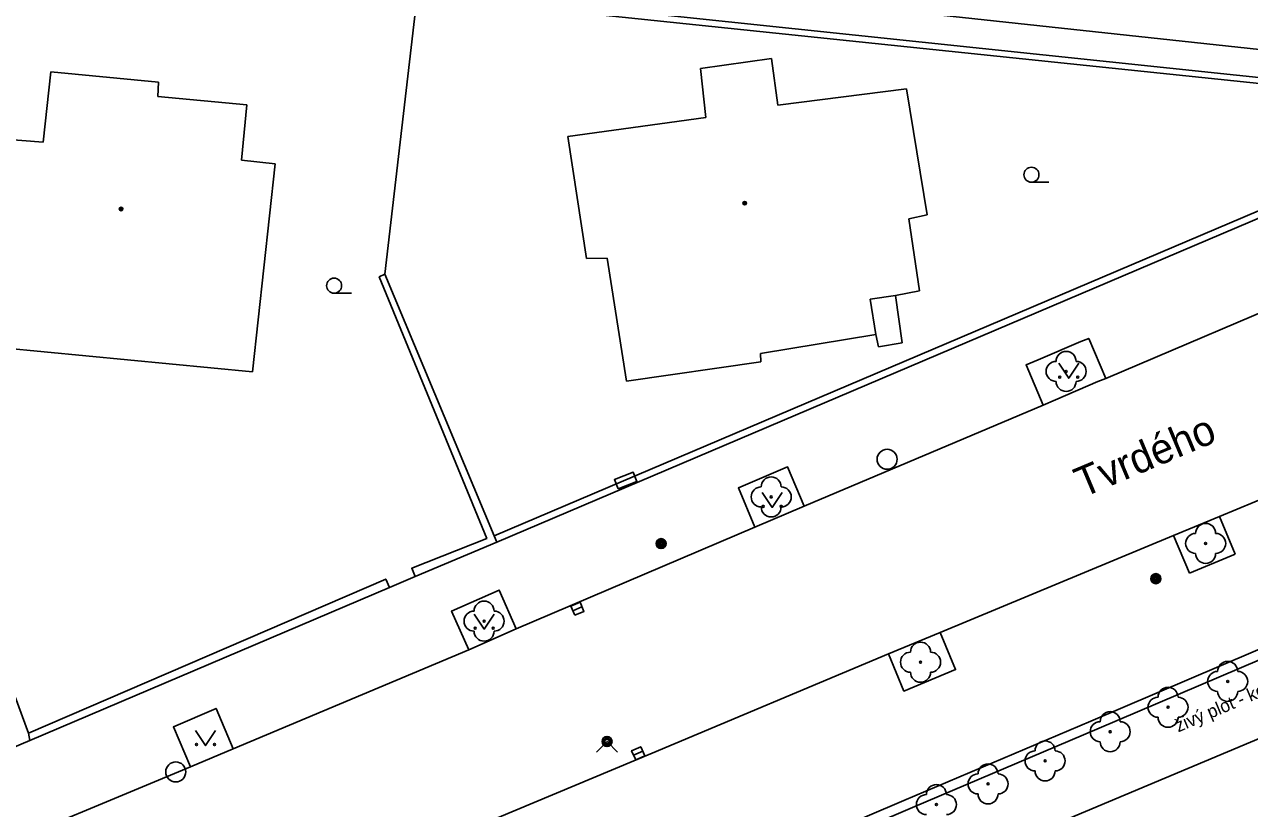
# Model space of a CAD drawing. Extents: x -600309 to -598967, y -1161267 to -1160292.
# Drawn here: x -599423.9 to -599362.7, y -1160475.9 to -1160436.7 of the extents above; entities that cross this region are included whole.
import ezdxf

# ---------------------------------------------------------------- set-up
doc = ezdxf.new("R2010")
doc.units = 0
for name, color, linetype in [('Level 10', 7, 'Continuous'), ('Level 11', 7, 'Continuous'), ('Level 14', 7, 'Continuous'), ('Level 22', 7, 'Continuous'), ('Level 24', 7, 'Continuous'), ('Level 25', 7, 'Continuous'), ('Level 27', 7, 'Continuous'), ('Level 31', 7, 'Continuous'), ('Level 36', 7, 'Continuous'), ('Level 39', 7, 'Continuous'), ('Level 42', 7, 'Continuous'), ('Level 49', 7, 'Continuous'), ('Level 5', 7, 'Continuous'), ('Level 7', 7, 'Continuous'), ('Level 8', 7, 'Continuous')]:
    doc.layers.add(name, color=color, linetype=linetype)

msp = doc.modelspace()

# ---------------------------------------------------------------- linework, layer by layer
at = {"layer": 'Level 10'}
for points in [[(-599350.6, -1160439.23), (-599512.07, -1160421.82)], [(-599369.86, -1160454.4099), (-599359.21, -1160449.89)], [(-599372.99, -1160455.74), (-599372.37, -1160455.48), (-599370.25, -1160454.57), (-599369.86, -1160454.4099)], [(-599384.92, -1160460.79), (-599372.99, -1160455.74)], [(-599364.18, -1160461.3), (-599354.48, -1160457.27)], [(-599387.39, -1160461.83), (-599384.92, -1160460.79)], [(-599399.3, -1160466.9099), (-599387.39, -1160461.83)], [(-599366.4699, -1160462.25), (-599364.18, -1160461.3)], [(-599378.13, -1160467.1), (-599366.4699, -1160462.25)], [(-599401.68, -1160467.96), (-599399.3, -1160466.9099)], [(-599380.71, -1160468.17), (-599378.13, -1160467.1)], [(-599413.44, -1160472.9099), (-599401.68, -1160467.96)], [(-599405.21, -1160478.44), (-599392.51, -1160473.12), (-599380.71, -1160468.17)], [(-599415.57, -1160473.81), (-599413.44, -1160472.9099)], [(-599426.86, -1160478.5), (-599415.57, -1160473.81)]]:
    msp.add_lwpolyline(points, dxfattribs=at)
at = {"layer": 'Level 11'}
for points in [[(-599380.36, -1160450.27), (-599380.02, -1160452.64)], [(-599381.21, -1160452.84), (-599381.34, -1160452.21)], [(-599380.02, -1160452.64), (-599381.21, -1160452.84)], [(-599369.86, -1160454.4099), (-599370.71, -1160452.4099), (-599371.1, -1160452.57), (-599373.23, -1160453.48), (-599373.84, -1160453.74), (-599372.99, -1160455.74)], [(-599384.92, -1160460.79), (-599385.75, -1160458.83), (-599388.21, -1160459.88), (-599387.39, -1160461.83)], [(-599364.18, -1160461.3), (-599363.39, -1160463.19)], [(-599365.68, -1160464.14), (-599366.4699, -1160462.25)], [(-599363.39, -1160463.19), (-599365.68, -1160464.14)], [(-599399.3, -1160466.9099), (-599400.15, -1160464.98), (-599402.53, -1160466.03), (-599401.68, -1160467.96)], [(-599378.13, -1160467.1), (-599377.36, -1160468.95), (-599379.94, -1160470.02), (-599380.71, -1160468.17)], [(-599413.44, -1160472.9099), (-599414.3, -1160470.89), (-599416.43, -1160471.81), (-599415.57, -1160473.81)]]:
    msp.add_lwpolyline(points, dxfattribs=at)
at = {"layer": 'Level 14'}
msp.add_lwpolyline([(-599372.86, -1160476.86), (-599354.71, -1160469.24)], dxfattribs=at)
at = {"layer": 'Level 22'}
for centre in [(-599371.84, -1160454.06), (-599386.57, -1160460.33), (-599364.87, -1160462.65), (-599400.9099, -1160466.53), (-599379.11, -1160468.58), (-599363.77, -1160469.54), (-599366.75, -1160470.83), (-599369.64, -1160472.05), (-599372.89, -1160473.51), (-599375.74, -1160474.66), (-599378.32, -1160475.69)]:
    msp.add_circle(centre, 0.05, dxfattribs=at)
for centre, start, end in [((-599371.84, -1160453.56), 0, 180), ((-599372.34, -1160454.06), 90, 270), ((-599371.34, -1160454.06), 270, 90), ((-599371.84, -1160454.56), 180, 0), ((-599386.57, -1160459.83), 0, 180), ((-599387.07, -1160460.33), 90, 270), ((-599386.07, -1160460.33), 270, 90), ((-599386.57, -1160460.83), 180, 0), ((-599364.87, -1160462.15), 0, 180), ((-599365.37, -1160462.65), 90, 270), ((-599364.37, -1160462.65), 270, 90), ((-599364.87, -1160463.15), 180, 0), ((-599400.9099, -1160466.03), 0, 180), ((-599401.4099, -1160466.53), 90, 270), ((-599400.4099, -1160466.53), 270, 90), ((-599400.9099, -1160467.03), 180, 0), ((-599379.11, -1160468.08), 0, 180), ((-599379.61, -1160468.58), 90, 270), ((-599378.61, -1160468.58), 270, 90), ((-599363.77, -1160469.04), 0, 180), ((-599379.11, -1160469.08), 180, 0), ((-599364.27, -1160469.54), 90, 270), ((-599363.27, -1160469.54), 270, 90), ((-599366.75, -1160470.33), 0, 180), ((-599367.25, -1160470.83), 90, 270), ((-599366.25, -1160470.83), 270, 90), ((-599363.77, -1160470.04), 180, 0), ((-599369.64, -1160471.55), 0, 180), ((-599370.14, -1160472.05), 90, 270), ((-599369.14, -1160472.05), 270, 90), ((-599366.75, -1160471.33), 180, 0), ((-599372.89, -1160473.01), 0, 180), ((-599369.64, -1160472.55), 180, 0), ((-599373.39, -1160473.51), 90, 270), ((-599372.39, -1160473.51), 270, 90), ((-599375.74, -1160474.16), 0, 180), ((-599372.89, -1160474.01), 180, 0), ((-599378.32, -1160475.19), 0, 180), ((-599376.24, -1160474.66), 90, 270), ((-599375.24, -1160474.66), 270, 90), ((-599378.82, -1160475.69), 90, 270), ((-599377.82, -1160475.69), 270, 90), ((-599375.74, -1160475.16), 180, 0)]:
    msp.add_arc(centre, 0.5, start, end, dxfattribs=at)
at = {"layer": 'Level 24'}
msp.add_lwpolyline([(-599394.2102, -1160459.9289), (-599393.2828, -1160459.5548), (-599393.4698, -1160459.0911), (-599394.3972, -1160459.4652)], close=True, dxfattribs=at)
at = {"layer": 'Level 25'}
for centre, radius in [((-599392.07, -1160462.6599), 0.25), ((-599392.07, -1160462.6599), 0.2), ((-599392.07, -1160462.6599), 0.15), ((-599392.07, -1160462.6599), 0.1), ((-599392.07, -1160462.6599), 0.05), ((-599367.36, -1160464.4099), 0.25), ((-599367.36, -1160464.4099), 0.2), ((-599367.36, -1160464.4099), 0.15), ((-599367.36, -1160464.4099), 0.1), ((-599367.36, -1160464.4099), 0.05)]:
    msp.add_circle(centre, radius, dxfattribs=at)
at = {"layer": 'Level 27'}
for p, q in [((-599396.4797, -1160466.0086), (-599396.0203, -1160465.8112)), ((-599393.439, -1160473.2302), (-599392.981, -1160473.0298))]:
    msp.add_line(p, q, dxfattribs=at)
for points in [[(-599396.381, -1160466.2383), (-599395.9216, -1160466.0409), (-599396.119, -1160465.5815), (-599396.5784, -1160465.7789)], [(-599393.3388, -1160473.4592), (-599392.8808, -1160473.2588), (-599393.0812, -1160472.8008), (-599393.5392, -1160473.0012)]]:
    msp.add_lwpolyline(points, close=True, dxfattribs=at)
for centre in [(-599380.78, -1160458.45), (-599416.31, -1160474.06)]:
    msp.add_circle(centre, 0.5, dxfattribs=at)
at = {"layer": 'Level 31'}
msp.add_lwpolyline([(-599395.3, -1160473.07), (-599394.77, -1160472.54), (-599394.24, -1160473.07)], dxfattribs=at)
for radius in [0.25, 0.18, 0.11]:
    msp.add_circle((-599394.77, -1160472.54), radius, dxfattribs=at)
at = {"layer": 'Level 36'}
for p, q in [((-599373.57, -1160444.615), (-599372.695, -1160444.615)), ((-599408.4, -1160450.155), (-599407.525, -1160450.155))]:
    msp.add_line(p, q, dxfattribs=at)
for points in [[(-599372.21, -1160453.65), (-599371.71, -1160454.4), (-599371.21, -1160453.65)], [(-599387.02, -1160460.1), (-599386.52, -1160460.85), (-599386.02, -1160460.1)], [(-599401.4, -1160466.18), (-599400.9, -1160466.93), (-599400.4, -1160466.18)], [(-599415.32, -1160471.99), (-599414.82, -1160472.74), (-599414.32, -1160471.99)]]:
    msp.add_lwpolyline(points, dxfattribs=at)
for centre, radius in [((-599373.5701, -1160444.2399), 0.375), ((-599408.4001, -1160449.7799), 0.375), ((-599372.1602, -1160454.3498), 0.05), ((-599371.2608, -1160454.3498), 0.05), ((-599386.9702, -1160460.7998), 0.05), ((-599386.0708, -1160460.7998), 0.05), ((-599401.3502, -1160466.8798), 0.05), ((-599400.4508, -1160466.8798), 0.05), ((-599415.2702, -1160472.6898), 0.05), ((-599414.3708, -1160472.6898), 0.05)]:
    msp.add_circle(centre, radius, dxfattribs=at)
at = {"layer": 'Level 39'}
for centre, radius in [((-599419.04, -1160445.95), 0.09), ((-599419.04, -1160445.95), 0.0398), ((-599387.89, -1160445.6599), 0.09), ((-599387.89, -1160445.6599), 0.0398)]:
    msp.add_circle(centre, radius, dxfattribs=at)
at = {"layer": 'Level 5'}
for points in [[(-599390.1, -1160438.94), (-599386.56, -1160438.44)], [(-599386.56, -1160438.44), (-599386.24, -1160440.77)], [(-599422.93, -1160442.61), (-599422.55, -1160439.11)], [(-599422.55, -1160439.11), (-599417.17, -1160439.62)], [(-599389.84, -1160441.38), (-599390.1, -1160438.94)], [(-599417.17, -1160439.62), (-599417.2, -1160440.33)], [(-599417.2, -1160440.33), (-599412.76, -1160440.75)], [(-599386.24, -1160440.77), (-599379.81, -1160439.96)], [(-599379.81, -1160439.96), (-599378.78, -1160446.25)], [(-599412.76, -1160440.75), (-599413.02, -1160443.51)], [(-599396.7199, -1160442.34), (-599389.84, -1160441.38)], [(-599425.93, -1160442.38), (-599422.93, -1160442.61)], [(-599395.79, -1160448.43), (-599396.7199, -1160442.34)], [(-599413.02, -1160443.51), (-599411.35, -1160443.7)], [(-599411.35, -1160443.7), (-599412.4699, -1160454.09)], [(-599378.78, -1160446.25), (-599379.7, -1160446.44)], [(-599379.7, -1160446.44), (-599379.1599, -1160450.04)], [(-599394.76, -1160448.4), (-599395.79, -1160448.43)], [(-599393.79, -1160454.54), (-599394.76, -1160448.4)], [(-599380.36, -1160450.27), (-599381.62, -1160450.46)], [(-599379.1599, -1160450.04), (-599380.36, -1160450.27)], [(-599381.62, -1160450.46), (-599381.34, -1160452.21)], [(-599381.34, -1160452.21), (-599387.1, -1160453.17)], [(-599412.4699, -1160454.09), (-599424.96, -1160452.89)], [(-599387.1, -1160453.17), (-599387.08, -1160453.58)], [(-599387.08, -1160453.58), (-599393.79, -1160454.54)]]:
    msp.add_lwpolyline(points, dxfattribs=at)
at = {"layer": 'Level 7'}
for points in [[(-599404.25, -1160434.9699), (-599392.66, -1160436.19), (-599391.71, -1160436.29), (-599360.32, -1160439.59), (-599359.75, -1160445.36)], [(-599405.86, -1160449.2), (-599404.26, -1160435.29)], [(-599404.26, -1160435.29), (-599360.59, -1160439.86), (-599360.11, -1160445.15), (-599400.4099, -1160462.27)], [(-599400.28, -1160462.59), (-599359.75, -1160445.36)], [(-599405.86, -1160449.2), (-599406.15, -1160449.34), (-599400.78, -1160462.4), (-599404.52, -1160463.89), (-599404.35, -1160464.3)], [(-599400.4099, -1160462.27), (-599405.86, -1160449.2)], [(-599423.6599, -1160472.13), (-599431.32, -1160451.31)], [(-599400.28, -1160462.59), (-599400.4099, -1160462.27)], [(-599404.35, -1160464.3), (-599400.28, -1160462.59)], [(-599405.64, -1160464.85), (-599405.82, -1160464.43), (-599423.6599, -1160472.13)], [(-599423.6, -1160472.49), (-599405.64, -1160464.85)], [(-599359.18, -1160466.65), (-599370.61, -1160471.52)], [(-599359.01, -1160467.12), (-599370.3, -1160471.93)], [(-599370.61, -1160471.52), (-599379.95, -1160475.48)], [(-599423.6, -1160472.49), (-599423.6599, -1160472.13)], [(-599370.3, -1160471.93), (-599379.52, -1160475.84)], [(-599425.7, -1160473.38), (-599423.6, -1160472.49)], [(-599379.95, -1160475.48), (-599399.31, -1160483.76)], [(-599379.52, -1160475.84), (-599399.1, -1160484.21)]]:
    msp.add_lwpolyline(points, dxfattribs=at)
at = {"layer": 'Level 8'}
msp.add_lwpolyline([(-599405.64, -1160464.85), (-599404.35, -1160464.3)], dxfattribs=at)

# ---------------------------------------------------------------- texts
at = {"layer": 'Level 42'}
msp.add_text('živý plot - keře', height=0.65, rotation=23, dxfattribs=at).set_placement((-599366.24, -1160472.09))
at = {"layer": 'Level 49'}
msp.add_text('Tvrdého', height=1.5, rotation=22.8, dxfattribs=at).set_placement((-599371.01, -1160460.38))

doc.saveas('drawing.dxf')
